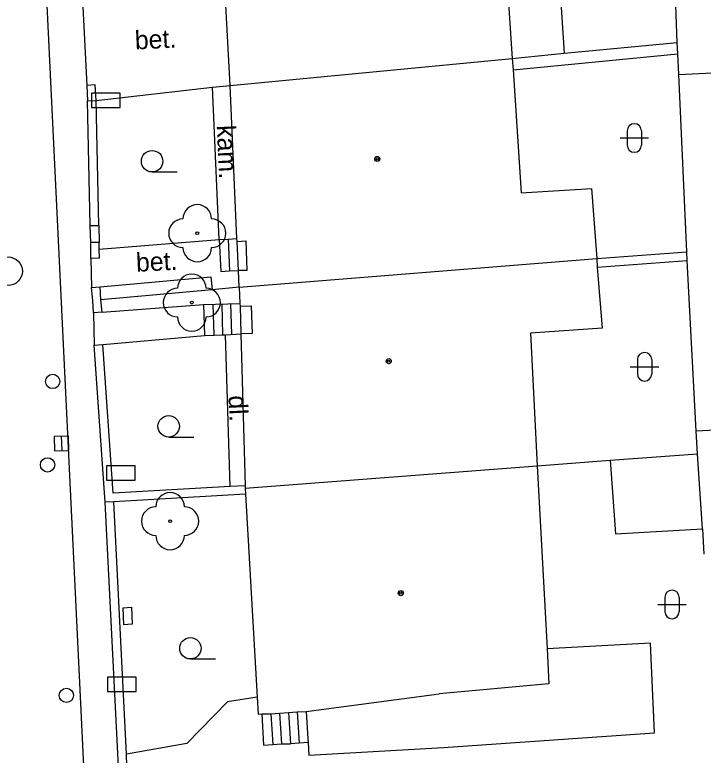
# Model space of a CAD drawing. Extents: x -596229 to -595156, y -1161237 to -1159376.
# Drawn here: x -595217.79 to -595193.69, y -1161090.02 to -1161064.1 of the extents above; entities that cross this region are included whole.
import ezdxf

# ---------------------------------------------------------------- set-up
doc = ezdxf.new("R2010")
doc.units = 0
for name, color, linetype in [('DOP - kresba z DSPS bez souradnic', 7, 'Continuous'), ('DOP - rozhrani ploch obecne', 7, 'Continuous'), ('Level 22', 7, 'Continuous'), ('Level 24', 7, 'Continuous'), ('Level 27', 7, 'Continuous'), ('Level 28', 7, 'Continuous'), ('Level 36', 7, 'Continuous'), ('Level 39', 7, 'Continuous'), ('plynovod - povrch.  znaky - PRIS skut. velikost', 7, 'Continuous'), ('silnoproud - povrch.  znaky a  RIS  skut. velikost', 7, 'Continuous'), ('TM - budovy zdene_ betonove - NP', 7, 'Continuous'), ('TM - budovy zdene_ betonove - VP', 7, 'Continuous'), ('TM - chodniky - VP', 7, 'Continuous'), ('TM - komunikace - VP', 7, 'Continuous'), ('TM - letecke snimky - pomocna linie', 7, 'Continuous'), ('TM - plot drateny_ kovovy - VP', 7, 'Continuous'), ('TM - plot dreveny - VP', 7, 'Continuous'), ('TM - podezdivka plotu - VP', 7, 'Continuous'), ('TM - popis povrchu', 7, 'Continuous'), ('TM - rozhrani ploch obecne - VP', 7, 'Continuous'), ('TM - schody - VP', 7, 'Continuous'), ('TM - vjezd na pozemek', 7, 'Continuous'), ('TM - vstup do budovy - zdene_ betonove', 7, 'Continuous')]:
    doc.layers.add(name, color=color, linetype=linetype)

msp = doc.modelspace()

# ---------------------------------------------------------------- linework, layer by layer
at = {"layer": 'DOP - kresba z DSPS bez souradnic'}
for points in [[(-595199.24, -1161055.14), (-595198.56, -1161065.45)], [(-595200.35, -1161066.03), (-595194.58, -1161065.47)], [(-595194.55, -1161066.19), (-595192.42, -1161066.09)], [(-595197.4, -1161072.94), (-595194.25, -1161072.7)], [(-595191.97, -1161078.58), (-595193.94, -1161078.68)], [(-595196.95, -1161079.7), (-595196.76, -1161082.28)], [(-595196.76, -1161082.28), (-595193.72, -1161082.1)]]:
    msp.add_lwpolyline(points, dxfattribs=at)
at = {"layer": 'DOP - rozhrani ploch obecne'}
for points in [[(-595194.6, -1161065.07), (-595194.97, -1161054.94)], [(-595198.56, -1161065.45), (-595194.6, -1161065.07)], [(-595194.58, -1161065.47), (-595194.6, -1161065.07)], [(-595200.38, -1161065.63), (-595198.56, -1161065.45)], [(-595194.55, -1161066.19), (-595194.58, -1161065.47)], [(-595194.27, -1161072.4), (-595194.55, -1161066.19)], [(-595197.42, -1161072.64), (-595194.27, -1161072.4)], [(-595194.25, -1161072.7), (-595194.27, -1161072.4)], [(-595193.94, -1161078.68), (-595194.25, -1161072.7)], [(-595193.89, -1161079.47), (-595193.94, -1161078.68)], [(-595196.95, -1161079.7), (-595193.89, -1161079.47)], [(-595199.5, -1161079.89), (-595196.95, -1161079.7)], [(-595193.72, -1161082.1), (-595193.67, -1161082.99)]]:
    msp.add_lwpolyline(points, dxfattribs=at)
at = {"layer": 'Level 22'}
for centre in [(-595211.4, -1161071.75), (-595211.59, -1161074.18), (-595212.35, -1161081.83)]:
    msp.add_circle(centre, 0.05, dxfattribs=at)
for centre, start, end in [((-595211.4, -1161071.25), 0, 180), ((-595211.9, -1161071.75), 90, 270), ((-595210.9, -1161071.75), 270, 90), ((-595211.4, -1161072.25), 180, 0), ((-595211.59, -1161073.68), 0, 180), ((-595212.09, -1161074.18), 90, 270), ((-595211.09, -1161074.18), 270, 90), ((-595211.59, -1161074.68), 180, 0), ((-595212.35, -1161081.33), 0, 180), ((-595212.85, -1161081.83), 90, 270), ((-595211.85, -1161081.83), 270, 90), ((-595212.35, -1161082.33), 180, 0)]:
    msp.add_arc(centre, 0.5, start, end, dxfattribs=at)
at = {"layer": 'Level 24'}
for points in [[(-595215.098, -1161067.349), (-595214.098, -1161067.349), (-595214.098, -1161066.849), (-595215.098, -1161066.849)], [(-595214.578, -1161080.399), (-595213.578, -1161080.399), (-595213.578, -1161079.899), (-595214.578, -1161079.899)], [(-595214.537, -1161087.788), (-595213.537, -1161087.788), (-595213.537, -1161087.288), (-595214.537, -1161087.288)]]:
    msp.add_lwpolyline(points, close=True, dxfattribs=at)
at = {"layer": 'Level 27'}
msp.add_line((-595216.157, -1161078.86), (-595216.143, -1161079.36), dxfattribs=at)
msp.add_lwpolyline([(-595216.407, -1161078.867), (-595216.393, -1161079.367), (-595215.893, -1161079.353), (-595215.907, -1161078.853)], close=True, dxfattribs=at)
msp.add_circle((-595218.02, -1161073.08), 0.5, dxfattribs=at)
at = {"layer": 'Level 28'}
for centre in [(-595216.46, -1161076.94), (-595216.64, -1161079.86), (-595215.98, -1161087.93)]:
    msp.add_circle(centre, 0.25, dxfattribs=at)
at = {"layer": 'Level 36'}
for p, q in [((-595196.356, -1161068.166), (-595196.356, -1161068.666)), ((-595195.856, -1161068.166), (-595195.856, -1161068.666)), ((-595196.606, -1161068.416), (-595195.606, -1161068.416)), ((-595212.98, -1161069.605), (-595212.105, -1161069.605)), ((-595195.996, -1161076.176), (-595195.996, -1161076.676)), ((-595195.496, -1161076.176), (-595195.496, -1161076.676)), ((-595196.246, -1161076.426), (-595195.246, -1161076.426)), ((-595212.4, -1161078.885), (-595211.525, -1161078.885)), ((-595195.036, -1161084.496), (-595195.036, -1161084.996)), ((-595194.536, -1161084.496), (-595194.536, -1161084.996)), ((-595195.286, -1161084.746), (-595194.286, -1161084.746)), ((-595211.64, -1161086.655), (-595210.765, -1161086.655))]:
    msp.add_line(p, q, dxfattribs=at)
for centre in [(-595212.98, -1161069.23), (-595212.4, -1161078.51), (-595211.64, -1161086.28)]:
    msp.add_circle(centre, 0.375, dxfattribs=at)
for centre, start, end in [((-595196.106, -1161068.166), 0, 180), ((-595196.106, -1161068.666), 180, 0), ((-595195.746, -1161076.176), 0, 180), ((-595195.746, -1161076.676), 180, 0), ((-595194.786, -1161084.496), 0, 180), ((-595194.786, -1161084.996), 180, 0)]:
    msp.add_arc(centre, 0.25, start, end, dxfattribs=at)
at = {"layer": 'Level 39'}
for centre, radius in [((-595205.1, -1161069.15), 0.09), ((-595205.1, -1161069.15), 0.0398), ((-595204.7, -1161076.23), 0.09), ((-595204.7, -1161076.23), 0.0398), ((-595204.28, -1161084.35), 0.09), ((-595204.28, -1161084.35), 0.0398)]:
    msp.add_circle(centre, radius, dxfattribs=at)
at = {"layer": 'plynovod - povrch.  znaky - PRIS skut. velikost'}
for points in [[(-595214, -1161084.86), (-595213.7, -1161084.84), (-595213.68, -1161085.44), (-595213.98, -1161085.46)], [(-595214, -1161084.86), (-595213.98, -1161085.46)]]:
    msp.add_lwpolyline(points, dxfattribs=at)
at = {"layer": 'silnoproud - povrch.  znaky a  RIS  skut. velikost'}
for points in [[(-595215.13, -1161072.08), (-595215.15, -1161071.48)], [(-595215.15, -1161071.48), (-595214.85, -1161071.48)], [(-595214.85, -1161071.48), (-595214.83, -1161072.08)], [(-595214.83, -1161072.08), (-595215.13, -1161072.08)]]:
    msp.add_lwpolyline(points, dxfattribs=at)
at = {"layer": 'TM - budovy zdene_ betonove - NP'}
for points in [[(-595210, -1161072.04), (-595209.7, -1161072.02)], [(-595209.7, -1161072.02), (-595209.66, -1161073.05)], [(-595209.66, -1161073.05), (-595209.96, -1161073.06)], [(-595209.9, -1161074.3), (-595209.51, -1161074.29)], [(-595209.51, -1161074.29), (-595209.48, -1161075.26)], [(-595209.48, -1161075.26), (-595209.88, -1161075.27)]]:
    msp.add_lwpolyline(points, dxfattribs=at)
at = {"layer": 'TM - budovy zdene_ betonove - VP'}
for points in [[(-595200.88, -1161058.05), (-595200.38, -1161065.63)], [(-595210.25, -1161066.58), (-595210.42, -1161063.32)], [(-595210.25, -1161066.58), (-595200.38, -1161065.63)], [(-595200.38, -1161065.63), (-595200.35, -1161066.03)], [(-595200.35, -1161066.03), (-595200.06, -1161070.34)], [(-595210.01, -1161071.94), (-595210.25, -1161066.58)], [(-595200.06, -1161070.34), (-595197.6, -1161070.18)], [(-595197.6, -1161070.18), (-595197.42, -1161072.64)], [(-595210, -1161072.04), (-595210.01, -1161071.94)], [(-595209.96, -1161073.06), (-595210, -1161072.04)], [(-595209.93, -1161073.64), (-595197.42, -1161072.64)], [(-595197.42, -1161072.64), (-595197.4, -1161072.94)], [(-595209.93, -1161073.64), (-595209.96, -1161073.06)], [(-595197.4, -1161072.94), (-595197.23, -1161075.08)], [(-595209.93, -1161073.64), (-595209.91, -1161074.21)], [(-595209.91, -1161074.21), (-595209.9, -1161074.3)], [(-595209.9, -1161074.3), (-595209.88, -1161075.27)], [(-595197.23, -1161075.08), (-595199.74, -1161075.25)], [(-595199.74, -1161075.25), (-595199.5, -1161079.89)], [(-595209.88, -1161075.27), (-595209.72, -1161080.59)], [(-595209.72, -1161080.68), (-595199.5, -1161079.89)], [(-595199.5, -1161079.89), (-595199.16, -1161086.3)], [(-595209.72, -1161080.59), (-595209.72, -1161080.68)], [(-595209.72, -1161080.68), (-595209.71, -1161080.89)], [(-595209.71, -1161080.89), (-595209.3, -1161087.99)], [(-595199.16, -1161086.3), (-595199.1, -1161087.53)], [(-595199.1, -1161087.53), (-595202.93, -1161087.88)], [(-595209.3, -1161087.99), (-595209.27, -1161088.59)], [(-595209.27, -1161088.59), (-595209.14, -1161088.58)], [(-595209.14, -1161088.58), (-595208.83, -1161088.57)], [(-595208.83, -1161088.57), (-595208.52, -1161088.55)], [(-595208.52, -1161088.55), (-595208.21, -1161088.53)], [(-595208.21, -1161088.53), (-595207.9, -1161088.51)], [(-595207.9, -1161088.51), (-595207.59, -1161088.49)], [(-595207.53, -1161089.45), (-595207.52, -1161089.58)], [(-595207.52, -1161089.58), (-595207.5, -1161090.02)], [(-595207.5, -1161090.02), (-595202.78, -1161089.75)]]:
    msp.add_lwpolyline(points, dxfattribs=at)
at = {"layer": 'TM - chodniky - VP'}
for points in [[(-595214.83, -1161072.31), (-595210.63, -1161071.97)], [(-595214.8, -1161073.63), (-595210.92, -1161073.28), (-595210.88, -1161073.73)], [(-595211.18, -1161074.25), (-595209.91, -1161074.21)], [(-595214.73, -1161074.52), (-595211.18, -1161074.25)], [(-595214.71, -1161075.65), (-595211.15, -1161075.33)], [(-595211.15, -1161075.33), (-595210.81, -1161075.32), (-595210.5, -1161075.31), (-595210.41, -1161075.31)], [(-595210.41, -1161075.31), (-595209.88, -1161075.27)], [(-595209.3, -1161087.99), (-595210.34, -1161088.16), (-595211.76, -1161089.61), (-595213.88, -1161089.99)]]:
    msp.add_lwpolyline(points, dxfattribs=at)
at = {"layer": 'TM - komunikace - VP'}
msp.add_lwpolyline([(-595217.68, -1161042.7), (-595210.85, -1161184.31)], dxfattribs=at)
at = {"layer": 'TM - letecke snimky - pomocna linie'}
for points in [[(-595193.72, -1161082.1), (-595193.89, -1161079.47)], [(-595202.78, -1161089.75), (-595195.4, -1161089.24), (-595195.54, -1161086.1), (-595199.16, -1161086.3)], [(-595207.59, -1161088.49), (-595202.93, -1161087.88)]]:
    msp.add_lwpolyline(points, dxfattribs=at)
at = {"layer": 'TM - plot drateny_ kovovy - VP'}
for points in [[(-595214.94, -1161067.11), (-595210.87, -1161066.64)], [(-595210.87, -1161066.64), (-595210.25, -1161066.58)], [(-595214.85, -1161071.48), (-595214.94, -1161067.11)], [(-595214.83, -1161072.31), (-595214.83, -1161072.08)], [(-595214.82, -1161072.62), (-595214.83, -1161072.31)], [(-595214.77, -1161074.08), (-595214.8, -1161073.63)], [(-595209.93, -1161073.64), (-595210.88, -1161073.73)], [(-595210.88, -1161073.73), (-595214.77, -1161074.08)], [(-595214.73, -1161074.52), (-595214.77, -1161074.08)], [(-595214.34, -1161080.85), (-595214.71, -1161075.65)], [(-595210.25, -1161080.62), (-595214.34, -1161080.85)], [(-595209.72, -1161080.59), (-595210.25, -1161080.62)], [(-595213.88, -1161089.99), (-595214.32, -1161081.15)], [(-595213.86, -1161090.41), (-595213.88, -1161089.99)]]:
    msp.add_lwpolyline(points, dxfattribs=at)
at = {"layer": 'TM - plot dreveny - VP'}
msp.add_lwpolyline([(-595214.94, -1161067.11), (-595214.97, -1161066.56)], dxfattribs=at)
at = {"layer": 'TM - podezdivka plotu - VP'}
for points in [[(-595214.97, -1161066.56), (-595215.27, -1161066.58)], [(-595215.27, -1161066.58), (-595215.24, -1161067.12)], [(-595215.24, -1161067.12), (-595214.94, -1161067.11)], [(-595215.15, -1161071.48), (-595215.24, -1161067.12)], [(-595215.12, -1161072.63), (-595215.13, -1161072.08)], [(-595214.82, -1161072.62), (-595215.12, -1161072.63)], [(-595215.1, -1161073.65), (-595214.8, -1161073.63)], [(-595215.03, -1161074.54), (-595215.06, -1161074.11), (-595215.1, -1161073.65)], [(-595214.73, -1161074.52), (-595215.03, -1161074.54)], [(-595215.01, -1161075.67), (-595214.71, -1161075.65)], [(-595214.62, -1161081.17), (-595215.01, -1161075.67)], [(-595209.71, -1161080.89), (-595214.32, -1161081.15)], [(-595214.32, -1161081.15), (-595214.62, -1161081.17)], [(-595214.16, -1161090.42), (-595214.62, -1161081.17)]]:
    msp.add_lwpolyline(points, dxfattribs=at)
at = {"layer": 'TM - rozhrani ploch obecne - VP'}
for points in [[(-595210.63, -1161071.97), (-595210.87, -1161066.64)], [(-595210.63, -1161071.97), (-595210.32, -1161071.96), (-595210.01, -1161071.94)], [(-595210.63, -1161071.97), (-595210.58, -1161073.09), (-595210.27, -1161073.07), (-595209.96, -1161073.06)], [(-595211.18, -1161074.25), (-595211.15, -1161075.33)], [(-595210.25, -1161080.62), (-595210.41, -1161075.31)], [(-595209.14, -1161088.58), (-595209.08, -1161089.67), (-595208.76, -1161089.65), (-595208.45, -1161089.63), (-595208.14, -1161089.62)], [(-595207.52, -1161089.58), (-595207.83, -1161089.6), (-595208.14, -1161089.62)]]:
    msp.add_lwpolyline(points, dxfattribs=at)
at = {"layer": 'TM - schody - VP'}
for points in [[(-595210.32, -1161071.96), (-595210.27, -1161073.07)], [(-595210.19, -1161075.29), (-595210.22, -1161074.22)], [(-595210.81, -1161075.32), (-595210.84, -1161074.24)], [(-595210.5, -1161075.31), (-595210.53, -1161074.23)], [(-595208.83, -1161088.57), (-595208.76, -1161089.65)], [(-595208.52, -1161088.55), (-595208.45, -1161089.63)], [(-595208.21, -1161088.53), (-595208.14, -1161089.62)], [(-595207.9, -1161088.51), (-595207.83, -1161089.6)]]:
    msp.add_lwpolyline(points, dxfattribs=at)
at = {"layer": 'TM - vjezd na pozemek'}
for points in [[(-595215.42, -1161063.58), (-595215.27, -1161066.58)], [(-595215.12, -1161072.63), (-595215.1, -1161073.65)], [(-595215.03, -1161074.54), (-595215.01, -1161075.67)]]:
    msp.add_lwpolyline(points, dxfattribs=at)
at = {"layer": 'TM - vstup do budovy - zdene_ betonove'}
msp.add_lwpolyline([(-595207.59, -1161088.49), (-595207.53, -1161089.45)], dxfattribs=at)

# ---------------------------------------------------------------- texts
at = {"layer": 'TM - popis povrchu'}
for s, rotation, p in [('bet.', 2.7473, (-595213.57, -1161065.32)), ('kam.', 272.7473, (-595210.72, -1161067.98)), ('bet.', 2.7473, (-595213.53, -1161073.1)), ('dl.', 272.7473, (-595210.31, -1161077.44))]:
    msp.add_text(s, height=0.65, rotation=rotation, dxfattribs=at).set_placement(p)

doc.saveas('drawing.dxf')
